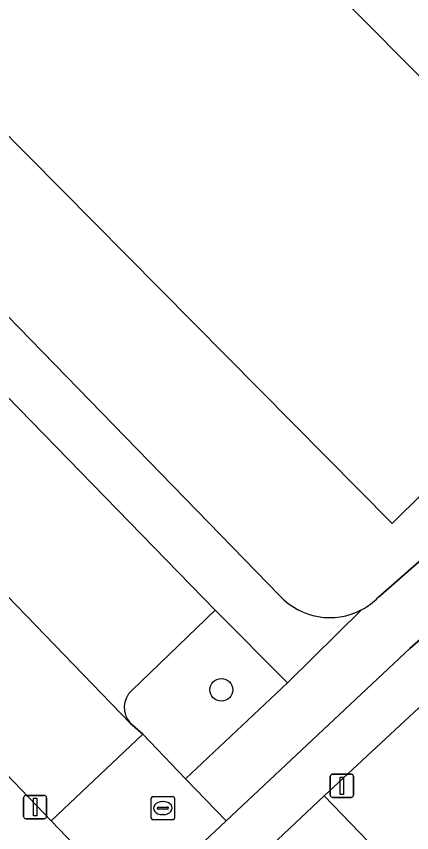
# Model space of a CAD drawing. Extents: x 162879 to 165540, y 384011 to 385181.
# Drawn here: x 163961 to 163977.96, y 384258.16 to 384293.22 of the extents above; entities that cross this region are included whole.
import ezdxf

# ---------------------------------------------------------------- set-up
doc = ezdxf.new("R2010")
doc.units = 0
for name, color, linetype in [('IMGEO_Boom', 7, 'Continuous'), ('IMGEO_Erf', 7, 'Continuous'), ('IMGEO_Fietspad_open', 7, 'Continuous'), ('IMGEO_Groenvoorziening', 7, 'Continuous'), ('IMGEO_Lichtmast', 7, 'Continuous'), ('IMGEO_Pand', 7, 'Continuous'), ('IMGEO_Parkeervlak_open', 7, 'Continuous'), ('IMGEO_Rijbaan_lokaal_gesloten', 7, 'Continuous'), ('IMGEO_Rioolput', 7, 'Continuous'), ('IMGEO_Voetpad_open', 7, 'Continuous')]:
    doc.layers.add(name, color=color, linetype=linetype)

msp = doc.modelspace()

# ---------------------------------------------------------------- linework, layer by layer
at = {"layer": 'IMGEO_Boom'}
msp.add_circle((163969.799, 384264.298), 0.489, dxfattribs=at)
at = {"layer": 'IMGEO_Erf'}
for points in [[(163976.535, 384268.271), (163994.608, 384284.105), (164000, 384289.497), (164058.477, 384347.975), (164058.648, 384347.891), (164060.6, 384349.834), (164066.829, 384356.036), (164069.081, 384358.456)], [(163926.026, 384315.963), (163972.3, 384268.343)], [(163957.951, 384307.719), (163961.708, 384311.2), (163963.087, 384309.785), (163961.176, 384307.956), (163982.137, 384286.774), (163985.691, 384290.29), (163987.354, 384288.609), (163990.87, 384285.054), (163981.115, 384275.393), (163977.132, 384271.448), (163952.951, 384295.883)]]:
    msp.add_lwpolyline(points, dxfattribs=at)
for centre, radius, start, end in [((163974.452, 384270.328), 2.928, 222.6973, 297.946), ((163974.481, 384270.289), 2.879, 297.7973, 315.5028)]:
    msp.add_arc(centre, radius, start, end, dxfattribs=at)
at = {"layer": 'IMGEO_Fietspad_open'}
for points in [[(163952.698, 384236.935), (163962.207, 384248.21), (163963.237, 384249.314), (163963.944, 384250), (163965.748, 384251.752), (163974.212, 384259.744), (163980.085, 384265.216), (163983.091, 384267.87), (163990.403, 384273.737), (163995.691, 384277.98), (163996.523, 384278.637), (164000, 384281.541), (164000.811, 384282.218), (164002.596, 384283.885), (164005.472, 384286.656), (164009.249, 384290.386), (164048.264, 384328.35)], [(164038.698, 384321.975), (164000, 384284.353), (163999.503, 384283.87), (163997.215, 384281.927), (163981.644, 384269.371), (163977.889, 384266.075), (163970.001, 384258.672), (163964.607, 384253.61), (163961.028, 384250.126), (163960.922, 384250)]]:
    msp.add_lwpolyline(points, dxfattribs=at)
at = {"layer": 'IMGEO_Groenvoorziening'}
for points in [[(163990.403, 384273.737), (163983.091, 384267.87), (163980.085, 384265.216), (163974.212, 384259.744)], [(163965.893, 384262.871), (163966.433, 384262.388), (163968.259, 384260.47), (163972.642, 384264.598), (163969.537, 384267.714), (163965.952, 384264.273)], [(163974.212, 384259.744), (163977.238, 384256.594)]]:
    msp.add_lwpolyline(points, dxfattribs=at)
msp.add_lwpolyline([(163950.586, 384271.114), (163948.675, 384269.285), (163962.252, 384255.095), (163964.164, 384256.924), (163962.495, 384258.668)], close=True, dxfattribs=at)
msp.add_arc((163966.63, 384263.542), 0.997, 132.8514, 222.3291, dxfattribs=at)
at = {"layer": 'IMGEO_Lichtmast'}
for p, q in [((163974.475, 384259.777), (163974.475, 384260.577)), ((163974.475, 384260.577), (163974.475, 384259.777)), ((163974.575, 384260.677), (163975.365, 384260.677)), ((163975.365, 384260.677), (163974.575, 384260.677)), ((163975.465, 384260.577), (163975.465, 384259.777)), ((163975.465, 384259.777), (163975.465, 384260.577)), ((163961.311, 384258.865), (163961.311, 384259.665)), ((163961.311, 384259.665), (163961.311, 384258.865)), ((163961.411, 384259.765), (163962.201, 384259.765)), ((163962.201, 384259.765), (163961.411, 384259.765)), ((163962.301, 384259.665), (163962.301, 384258.865)), ((163962.301, 384258.865), (163962.301, 384259.665)), ((163975.365, 384259.677), (163974.575, 384259.677)), ((163974.575, 384259.677), (163975.365, 384259.677)), ((163962.201, 384258.765), (163961.411, 384258.765)), ((163961.411, 384258.765), (163962.201, 384258.765))]:
    msp.add_line(p, q, dxfattribs=at)
for points in [[(163974.895, 384260.552), (163975.045, 384260.552), (163975.045, 384259.802), (163974.895, 384259.802), (163974.895, 384260.552)], [(163961.731, 384259.64), (163961.881, 384259.64), (163961.881, 384258.89), (163961.731, 384258.89), (163961.731, 384259.64)]]:
    msp.add_lwpolyline(points, dxfattribs=at)
for centre, start, end in [((163974.575, 384260.577), 90, 180), ((163974.575, 384260.577), 90, 180), ((163975.365, 384260.577), 0, 90), ((163975.365, 384260.577), 360, 90), ((163961.411, 384259.665), 90, 180), ((163961.411, 384259.665), 90, 180), ((163962.201, 384259.665), 0, 90), ((163962.201, 384259.665), 360, 90), ((163974.575, 384259.777), 180, 270), ((163974.575, 384259.777), 180, 270), ((163975.365, 384259.777), 270, 0), ((163975.365, 384259.777), 270, 0), ((163961.411, 384258.865), 180, 270), ((163961.411, 384258.865), 180, 270), ((163962.201, 384258.865), 270, 0), ((163962.201, 384258.865), 270, 0)]:
    msp.add_arc(centre, 0.1, start, end, dxfattribs=at)
at = {"layer": 'IMGEO_Pand'}
msp.add_lwpolyline([(163952.951, 384295.883), (163977.132, 384271.448), (163981.115, 384275.393), (163990.87, 384285.054), (163987.354, 384288.609), (163985.691, 384290.29), (163982.137, 384286.774), (163961.176, 384307.956), (163963.087, 384309.785), (163961.708, 384311.2), (163957.951, 384307.719)], dxfattribs=at)
at = {"layer": 'IMGEO_Parkeervlak_open'}
for points in [[(163924.416, 384305.588), (163925.863, 384304.081), (163936.834, 384292.779), (163946.519, 384282.808), (163959.394, 384269.579), (163965.893, 384262.871)], [(163965.952, 384264.273), (163969.537, 384267.714), (163958.498, 384279.061), (163955.141, 384275.866)]]:
    msp.add_lwpolyline(points, dxfattribs=at)
msp.add_arc((163966.63, 384263.542), 0.997, 132.8514, 222.3291, dxfattribs=at)
at = {"layer": 'IMGEO_Rijbaan_lokaal_gesloten'}
msp.add_lwpolyline([(163933.862, 384288.402), (163944.272, 384277.641), (163950.586, 384271.114), (163962.495, 384258.668), (163962.758, 384258.92), (163966.433, 384262.388), (163965.893, 384262.871), (163959.394, 384269.579), (163946.519, 384282.808), (163936.834, 384292.779)], dxfattribs=at)
at = {"layer": 'IMGEO_Rioolput'}
for p, q in [((163966.788, 384258.791), (163966.788, 384259.643)), ((163966.863, 384259.717), (163967.715, 384259.717)), ((163967.276, 384259.497), (163967.301, 384259.497)), ((163967.789, 384259.643), (163967.789, 384258.791)), ((163967.047, 384259.211), (163967.047, 384259.223)), ((163967.485, 384259.174), (163967.087, 384259.174)), ((163967.09, 384259.26), (163967.488, 384259.26)), ((163967.531, 384259.223), (163967.531, 384259.211)), ((163967.299, 384258.937), (163967.274, 384258.937)), ((163967.715, 384258.717), (163966.863, 384258.717))]:
    msp.add_line(p, q, dxfattribs=at)
for points in [[(163966.788, 384258.791), (163966.788, 384259.643)], [(163966.863, 384259.717), (163967.715, 384259.717)], [(163967.789, 384259.643), (163967.789, 384258.791)], [(163967.715, 384258.717), (163966.863, 384258.717)]]:
    msp.add_lwpolyline(points, dxfattribs=at)
for centre, radius, start, end in [((163966.865, 384259.641), 0.0765, 91.552, 178.448), ((163966.865, 384259.641), 0.0765, 91.552, 178.448), ((163967.713, 384259.641), 0.0765, 1.552, 88.448), ((163967.713, 384259.641), 0.0765, 1.552, 88.448), ((163967.087, 384259.22), 0.0403, 85.8775, 175.7526), ((163967.084, 384259.21), 0.0366, 178.938, 274.7102), ((163967.488, 384259.217), 0.043, 264.8664, 352.4533), ((163967.492, 384259.222), 0.0386, 1.7309, 96.639), ((163966.865, 384258.793), 0.0765, 181.552, 268.448), ((163966.865, 384258.793), 0.0765, 181.552, 268.448), ((163967.713, 384258.793), 0.0765, 271.552, 358.448), ((163967.713, 384258.793), 0.0765, 271.552, 358.448)]:
    msp.add_arc(centre, radius, start, end, dxfattribs=at)
for centre, major_axis, ratio, start_param, end_param in [((163967.275, 384259.217), (-0.387, 0.002), 0.722429, 4.712389, 7.853982), ((163967.3, 384259.217), (-0.39, 0.002), 0.717154, 1.570796, 4.712389)]:
    msp.add_ellipse(centre, major_axis=major_axis, ratio=ratio, start_param=start_param, end_param=end_param, dxfattribs=at)
at = {"layer": 'IMGEO_Voetpad_open'}
for points in [[(164066.392, 384349.44), (164067.904, 384351.341), (164071.57, 384356.779), (164069.081, 384358.456), (164066.829, 384356.036), (164060.6, 384349.834), (164058.648, 384347.891), (164058.477, 384347.975), (164000, 384289.497), (163994.608, 384284.105), (163976.535, 384268.271)], [(163977.889, 384266.075), (163981.644, 384269.371), (163997.215, 384281.927), (163999.503, 384283.87), (164000, 384284.353), (164038.698, 384321.975), (164046.768, 384329.792), (164052.229, 384335.3), (164061.69, 384344.461)], [(163972.3, 384268.343), (163926.026, 384315.963)], [(163955.141, 384275.866), (163958.498, 384279.061), (163969.537, 384267.714), (163972.642, 384264.598), (163975.824, 384267.742)], [(163975.824, 384267.742), (163972.642, 384264.598), (163968.259, 384260.47), (163970.001, 384258.672), (163977.889, 384266.075)], [(163951.369, 384238.631), (163960.922, 384250), (163961.028, 384250.126), (163964.607, 384253.61), (163970.001, 384258.672), (163968.259, 384260.47), (163966.433, 384262.388), (163962.758, 384258.92), (163962.495, 384258.668), (163964.164, 384256.924), (163962.252, 384255.095), (163960.039, 384253.025)]]:
    msp.add_lwpolyline(points, dxfattribs=at)
msp.add_lwpolyline([(163968.831, 384248.444), (163970.436, 384250), (163977.238, 384256.594), (163974.212, 384259.744), (163965.748, 384251.752), (163967.381, 384250)], close=True, dxfattribs=at)
for centre, radius, start, end in [((163974.452, 384270.328), 2.928, 222.6973, 297.946), ((163974.481, 384270.289), 2.879, 297.7973, 315.5028)]:
    msp.add_arc(centre, radius, start, end, dxfattribs=at)

doc.saveas('drawing.dxf')
